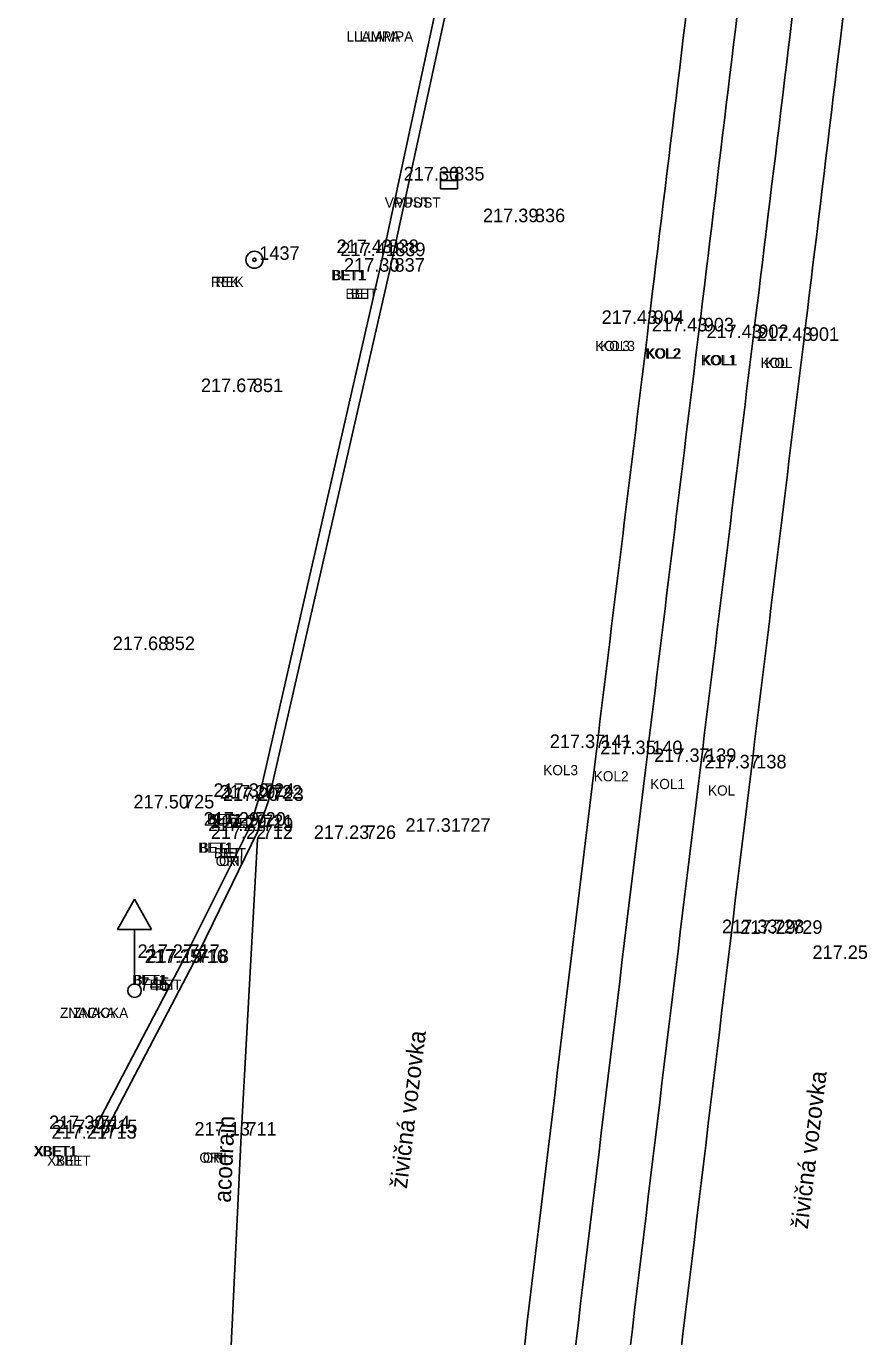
# Model space of a CAD drawing. Extents: x -471047 to -470889, y -1102859 to -1102000.
# Drawn here: x -471002.78 to -470978.51, y -1102637.38 to -1102598.73 of the extents above; entities that cross this region are included whole.
import ezdxf

# ---------------------------------------------------------------- set-up
doc = ezdxf.new("R2010")
doc.units = 0
for name, color, linetype in [('Vrstva 1', 7, 'Continuous'), ('Vrstva 19', 7, 'Continuous'), ('Vrstva 20', 7, 'Continuous'), ('Vrstva 22', 7, 'Continuous'), ('Vrstva 24', 7, 'Continuous'), ('Vrstva 25', 7, 'Continuous'), ('Vrstva 32', 7, 'Continuous'), ('Vrstva 34', 7, 'Continuous'), ('Vrstva 35', 7, 'Continuous'), ('Vrstva 36', 7, 'Continuous'), ('Vrstva 38', 7, 'Continuous'), ('Vrstva 7', 7, 'Continuous'), ('Vrstva 8', 7, 'Continuous')]:
    doc.layers.add(name, color=color, linetype=linetype)

msp = doc.modelspace()

# ---------------------------------------------------------------- linework, layer by layer
at = {"layer": 'Vrstva 1'}
for points in [[(-471040.344, -1102858.385), (-471031.676, -1102846.187), (-471026.357, -1102838.629), (-471023.212, -1102833.975), (-471019.21, -1102827.465), (-471016.861, -1102823.272), (-471013.099, -1102815.912), (-471010.824, -1102810.955), (-471007.329, -1102802.292), (-471005.34, -1102796.515), (-471002.842, -1102787.838), (-471001.3, -1102780.997), (-471000.19, -1102774.713), (-470999.247, -1102768.204), (-470998.794, -1102764.784), (-470997.199, -1102751.812), (-470994.899, -1102732.807), (-470992.551, -1102713.262), (-470990.326, -1102694.887), (-470988.122, -1102676.57), (-470985.812, -1102657.305), (-470983.537, -1102638.407), (-470981.386, -1102620.622), (-470979.843, -1102608.014), (-470976.377, -1102579.253), (-470972.945, -1102550.69), (-470970.475, -1102530.206), (-470967.905, -1102508.801), (-470965.053, -1102485.131), (-470962.734, -1102465.9), (-470960.173, -1102444.812), (-470957.795, -1102425.103), (-470954.965, -1102401.839), (-470953.834, -1102392.574), (-470952.33, -1102379.985), (-470950.744, -1102366.853), (-470948.978, -1102352.106), (-470947.037, -1102335.844), (-470944.949, -1102318.462), (-470944.013, -1102310.745), (-470942.39, -1102297.267), (-470939.519, -1102273.45), (-470937.593, -1102257.43), (-470936.064, -1102244.81), (-470934.114, -1102228.634), (-470931.621, -1102207.856), (-470929.536, -1102190.857), (-470926.572, -1102166.31), (-470924.91, -1102152.663), (-470923.413, -1102140.333), (-470921.923, -1102127.669), (-470921.155, -1102120.084), (-470920.446, -1102109.574), (-470919.912, -1102099.137), (-470919.63, -1102088.981), (-470919.523, -1102081.193), (-470919.563, -1102070.395), (-470919.714, -1102064.236), (-470920.134, -1102054.704), (-470920.462, -1102047.615), (-470920.599, -1102044.52), (-470920.743, -1102041.873), (-470921.125, -1102034.455), (-470921.774, -1102030.337), (-470922.418, -1102027.787), (-470923.734, -1102023.93), (-470924.872, -1102021.434), (-470926.752, -1102018.182), (-470927.953, -1102016.45), (-470929.616, -1102014.424), (-470932.252, -1102011.756), (-470935.111, -1102009.425), (-470938.391, -1102007.371), (-470942.651, -1102005.401)], [(-471041.328, -1102857.18), (-471032.144, -1102844.242), (-471027.583, -1102837.763), (-471024.388, -1102833.028), (-471020.451, -1102826.6), (-471018.089, -1102822.378), (-471014.542, -1102815.445), (-471012.233, -1102810.418), (-471009.247, -1102803.108), (-471006.795, -1102796.098), (-471004.315, -1102787.532), (-471002.782, -1102780.723), (-471001.674, -1102774.458), (-471000.75, -1102768.095), (-471000.28, -1102764.601), (-470998.692, -1102751.741), (-470996.378, -1102732.635), (-470994.028, -1102713.058), (-470991.808, -1102694.749), (-470989.616, -1102676.447), (-470987.284, -1102657.013), (-470985.031, -1102638.272), (-470982.87, -1102620.431), (-470981.334, -1102607.933), (-470977.881, -1102579.263), (-470974.429, -1102550.492), (-470971.964, -1102530.054), (-470969.391, -1102508.607), (-470966.54, -1102484.984), (-470964.231, -1102465.853), (-470961.679, -1102444.752), (-470959.304, -1102425.078), (-470956.455, -1102401.634), (-470955.339, -1102392.489), (-470953.812, -1102379.71), (-470952.249, -1102366.808), (-470950.479, -1102352.023), (-470948.536, -1102335.868), (-470946.426, -1102318.233), (-470945.493, -1102310.531), (-470943.864, -1102297.013), (-470940.984, -1102273.071), (-470939.078, -1102257.195), (-470937.559, -1102244.684), (-470935.592, -1102228.353), (-470933.101, -1102207.653), (-470931.011, -1102190.57), (-470928.046, -1102166.021), (-470926.409, -1102152.578), (-470924.898, -1102140.121), (-470923.427, -1102127.544), (-470922.647, -1102119.826), (-470921.919, -1102109.229), (-470921.42, -1102099.134), (-470921.127, -1102089.016), (-470921.023, -1102081.453), (-470921.061, -1102070.468), (-470921.209, -1102064.314), (-470921.666, -1102053.966), (-470922.156, -1102043.345), (-470922.299, -1102039.934), (-470922.637, -1102034.36), (-470923.091, -1102031.241), (-470923.847, -1102028.247), (-470925.083, -1102024.594), (-470926.222, -1102022.086), (-470928.04, -1102018.943), (-470929.138, -1102017.357), (-470930.929, -1102015.175), (-470933.062, -1102013.049), (-470936.379, -1102010.368), (-470939.169, -1102008.662), (-470942.899, -1102006.906), (-470945.661, -1102005.908)], [(-471043.557, -1102855.955), (-471035.129, -1102844.026), (-471029.872, -1102836.499), (-471026.577, -1102831.578), (-471022.675, -1102825.415), (-471020.123, -1102821.053), (-471016.667, -1102814.59), (-471014.208, -1102809.45), (-471011.177, -1102802.451), (-471008.55, -1102795.333), (-471006.082, -1102787.209), (-471004.464, -1102780.376), (-471003.265, -1102774.167), (-471002.327, -1102767.948), (-471001.636, -1102762.527), (-471000.297, -1102751.605), (-470997.959, -1102732.524), (-470995.602, -1102712.802), (-470993.412, -1102694.623), (-470991.21, -1102676.17), (-470988.891, -1102656.857), (-470986.625, -1102638.083), (-470984.455, -1102620.195), (-470982.936, -1102607.733), (-470979.497, -1102579.223), (-470976.023, -1102550.279), (-470973.554, -1102529.822), (-470970.991, -1102508.497), (-470968.146, -1102484.787), (-470965.835, -1102465.72), (-470963.284, -1102444.529), (-470960.91, -1102424.942), (-470958.043, -1102401.343), (-470956.946, -1102392.356), (-470955.396, -1102379.408), (-470953.851, -1102366.636), (-470952.049, -1102351.733), (-470950.124, -1102335.611), (-470948.034, -1102318.083), (-470947.094, -1102310.328), (-470945.421, -1102296.51), (-470942.58, -1102272.848), (-470940.675, -1102256.948), (-470939.176, -1102244.526), (-470937.187, -1102228.174), (-470934.708, -1102207.467), (-470932.621, -1102190.433), (-470929.634, -1102165.778), (-470928.004, -1102152.415), (-470926.45, -1102139.595), (-470925.003, -1102127.418), (-470924.249, -1102119.695), (-470923.515, -1102109.093), (-470923.018, -1102099.069), (-470922.711, -1102088.911), (-470922.643, -1102081.356), (-470922.797, -1102070.414), (-470923.018, -1102064.454), (-470923.52, -1102053.203), (-470923.823, -1102047.529), (-470924.123, -1102041.506), (-470924.462, -1102037.486), (-470924.934, -1102031.904), (-470925.664, -1102028.672), (-470926.771, -1102025.506), (-470927.959, -1102022.914), (-470929.674, -1102020.028), (-470930.76, -1102018.498), (-470932.447, -1102016.478), (-470935.215, -1102013.816), (-470937.644, -1102011.98), (-470940.381, -1102010.371), (-470943.968, -1102008.669), (-470947.145, -1102007.524), (-470950.874, -1102006.74)], [(-471044.756, -1102855.056), (-471036.376, -1102843.177), (-471031.167, -1102835.741), (-471027.859, -1102830.8), (-471023.934, -1102824.593), (-471021.43, -1102820.312), (-471018.011, -1102813.91), (-471015.536, -1102808.75), (-471012.578, -1102801.897), (-471009.95, -1102794.77), (-471007.561, -1102786.914), (-471005.936, -1102780.074), (-471004.727, -1102773.818), (-471003.828, -1102767.827), (-471003.121, -1102762.345), (-471001.787, -1102751.467), (-470999.446, -1102732.348), (-470997.073, -1102712.539), (-470994.902, -1102694.521), (-470992.696, -1102676.023), (-470990.376, -1102656.68), (-470988.131, -1102638.071), (-470985.947, -1102620.018), (-470984.417, -1102607.512), (-470980.993, -1102579.08), (-470977.514, -1102550.137), (-470975.048, -1102529.649), (-470972.488, -1102508.37), (-470969.618, -1102484.508), (-470967.34, -1102465.669), (-470964.767, -1102444.39), (-470962.402, -1102424.781), (-470959.534, -1102401.193), (-470958.432, -1102392.151), (-470956.883, -1102379.208), (-470955.335, -1102366.424), (-470953.535, -1102351.506), (-470951.606, -1102335.399), (-470949.519, -1102317.94), (-470948.575, -1102310.159), (-470946.889, -1102296.144), (-470944.056, -1102272.618), (-470942.139, -1102256.659), (-470940.657, -1102244.341), (-470938.638, -1102227.749), (-470936.19, -1102207.298), (-470934.102, -1102190.255), (-470931.124, -1102165.639), (-470929.492, -1102152.254), (-470927.915, -1102139.252), (-470926.46, -1102127.103), (-470925.74, -1102119.604), (-470925.012, -1102108.913), (-470924.523, -1102099.054), (-470924.217, -1102088.866), (-470924.148, -1102081.334), (-470924.301, -1102070.391), (-470924.518, -1102064.43), (-470924.97, -1102054.435), (-470925.588, -1102041.569), (-470925.963, -1102035.313), (-470926.405, -1102032.225), (-470927.078, -1102029.198), (-470928.123, -1102026.148), (-470929.318, -1102023.558), (-470930.84, -1102020.97), (-470931.868, -1102019.515), (-470933.443, -1102017.605), (-470936.26, -1102014.885), (-470938.429, -1102013.255), (-470941.213, -1102011.639), (-470944.847, -1102009.927), (-470947.723, -1102008.912), (-470951.444, -1102008.161), (-470954.511, -1102007.931), (-470957.895, -1102008.041)]]:
    msp.add_spline(points, degree=3, dxfattribs=at)
at = {"layer": 'Vrstva 19'}
for p, q in [((-470999.581, -1102624.476), (-471000.081, -1102625.376)), ((-470999.581, -1102624.476), (-470999.081, -1102625.376)), ((-470999.081, -1102625.376), (-471000.081, -1102625.376)), ((-470999.581, -1102625.376), (-470999.581, -1102626.976))]:
    msp.add_line(p, q, dxfattribs=at)
msp.add_circle((-470999.581, -1102627.176), 0.2, dxfattribs=at)
at = {"layer": 'Vrstva 20'}
for p, q in [((-470996.432, -1102631.448), (-470995.953, -1102622.703)), ((-470996.8, -1102639.184), (-470996.432, -1102631.448))]:
    msp.add_line(p, q, dxfattribs=at)
at = {"layer": 'Vrstva 24'}
for radius in [0.25, 0.05]:
    msp.add_circle((-470996.046, -1102605.617), radius, dxfattribs=at)
at = {"layer": 'Vrstva 25'}
for p, q in [((-470990.552, -1102603.029), (-470990.552, -1102603.529)), ((-470990.052, -1102603.029), (-470990.552, -1102603.029)), ((-470990.552, -1102603.279), (-470990.052, -1102603.279)), ((-470990.052, -1102603.529), (-470990.052, -1102603.029)), ((-470990.552, -1102603.529), (-470990.052, -1102603.529))]:
    msp.add_line(p, q, dxfattribs=at)
at = {"layer": 'Vrstva 34'}
for p, q in [((-470990.3, -1102603.28), (-470990.3, -1102603.28)), ((-470987.92, -1102604.51), (-470987.92, -1102604.51)), ((-470996.05, -1102605.62), (-470996.05, -1102605.62)), ((-470992.24, -1102605.42), (-470992.24, -1102605.42)), ((-470992.04, -1102605.51), (-470992.04, -1102605.51)), ((-470992.06, -1102605.97), (-470992.06, -1102605.97)), ((-470984.42, -1102607.51), (-470984.42, -1102607.51)), ((-470982.94, -1102607.73), (-470982.94, -1102607.73)), ((-470981.33, -1102607.93), (-470981.33, -1102607.93)), ((-470979.84, -1102608.01), (-470979.84, -1102608.01)), ((-470996.24, -1102609.52), (-470996.24, -1102609.52)), ((-470998.84, -1102617.13), (-470998.84, -1102617.13)), ((-470985.95, -1102620.02), (-470985.95, -1102620.02)), ((-470984.46, -1102620.2), (-470984.46, -1102620.2)), ((-470982.87, -1102620.43), (-470982.87, -1102620.43)), ((-470981.39, -1102620.62), (-470981.39, -1102620.62)), ((-470995.91, -1102621.46), (-470995.91, -1102621.46)), ((-470998.27, -1102621.8), (-470998.27, -1102621.8)), ((-470995.68, -1102621.51), (-470995.68, -1102621.51)), ((-470995.63, -1102621.58), (-470995.63, -1102621.58)), ((-470996.16, -1102622.31), (-470996.16, -1102622.31)), ((-470995.94, -1102622.38), (-470995.94, -1102622.38)), ((-470995.94, -1102622.47), (-470995.94, -1102622.47)), ((-470990.12, -1102622.49), (-470990.12, -1102622.49)), ((-470995.95, -1102622.7), (-470995.95, -1102622.7)), ((-470992.91, -1102622.7), (-470992.91, -1102622.7)), ((-470980.87, -1102625.48), (-470980.87, -1102625.48)), ((-470980.33, -1102625.5), (-470980.33, -1102625.5)), ((-470998.11, -1102626.21), (-470998.11, -1102626.21)), ((-470997.9, -1102626.36), (-470997.9, -1102626.36)), ((-470997.84, -1102626.35), (-470997.84, -1102626.35)), ((-470999.58, -1102627.18), (-470999.58, -1102627.18)), ((-471000.76, -1102631.26), (-471000.76, -1102631.26)), ((-471000.56, -1102631.54), (-471000.56, -1102631.54)), ((-471000.54, -1102631.38), (-471000.54, -1102631.38)), ((-470996.43, -1102631.45), (-470996.43, -1102631.45))]:
    msp.add_line(p, q, dxfattribs=at)
at = {"layer": 'Vrstva 7'}
for p, q in [((-470992.241, -1102605.417), (-470990.266, -1102596.212)), ((-470995.906, -1102621.464), (-470992.241, -1102605.417)), ((-470996.156, -1102622.313), (-470995.906, -1102621.464)), ((-470998.107, -1102626.21), (-470996.156, -1102622.313)), ((-471000.759, -1102631.264), (-470998.107, -1102626.21))]:
    msp.add_line(p, q, dxfattribs=at)
at = {"layer": 'Vrstva 8'}
for p, q in [((-470992.058, -1102605.966), (-470989.99, -1102596.434)), ((-470995.629, -1102621.578), (-470992.058, -1102605.966)), ((-470995.943, -1102622.473), (-470995.629, -1102621.578)), ((-470997.836, -1102626.346), (-470995.943, -1102622.473)), ((-471000.557, -1102631.543), (-470997.836, -1102626.346))]:
    msp.add_line(p, q, dxfattribs=at)

# ---------------------------------------------------------------- texts
at = {"layer": 'Vrstva 22'}
for p in [(-470991.549, -1102633.033), (-470979.724, -1102634.223)]:
    msp.add_text('živičná vozovka', height=0.5, rotation=83.0936, dxfattribs=at).set_placement(p)
at = {"layer": 'Vrstva 32'}
msp.add_text('acodrain', height=0.5, rotation=87.2765, dxfattribs=at).set_placement((-470996.744, -1102633.438))
at = {"layer": 'Vrstva 35'}
for s, p in [('LLAMPA', (-470993.33, -1102599.18)), ('LLAMPA', (-470992.944, -1102599.18)), ('VPUST', (-470992.2, -1102604.08)), ('VPUST', (-470991.889, -1102604.08)), ('BET1', (-470993.782, -1102606.22)), ('BET1', (-470993.74, -1102606.22)), ('REK', (-470997.325, -1102606.42)), ('REK', (-470997.189, -1102606.42)), ('BET', (-470993.36, -1102606.77)), ('BET', (-470993.199, -1102606.77)), ('KOL3', (-470985.995, -1102608.31)), ('KOL3', (-470985.848, -1102608.31)), ('KOL2', (-470984.515, -1102608.53)), ('KOL2', (-470984.481, -1102608.53)), ('KOL1', (-470982.872, -1102608.73)), ('KOL1', (-470982.83, -1102608.73)), ('KOL', (-470981.115, -1102608.81)), ('KOL', (-470980.979, -1102608.81)), ('KOL3', (-470987.525, -1102620.82)), ('KOL2', (-470986.035, -1102621)), ('KOL1', (-470984.37, -1102621.23)), ('KOL', (-470982.665, -1102621.42)), ('BET1', (-470997.452, -1102622.26)), ('BET1', (-470997.41, -1102622.26)), ('BET', (-470996.93, -1102622.38)), ('BET', (-470996.769, -1102622.38)), ('BET1', (-470997.702, -1102623.11)), ('BET1', (-470997.66, -1102623.11)), ('BET', (-470997.24, -1102623.27)), ('BET', (-470997.079, -1102623.27)), ('ORI', (-470997.188, -1102623.5)), ('ORI', (-470997.089, -1102623.5)), ('BET1', (-470999.652, -1102627.01)), ('BET1', (-470999.61, -1102627.01)), ('BET', (-470999.14, -1102627.15)), ('BET', (-470998.979, -1102627.15)), ('ZNACKA', (-471001.78, -1102627.98)), ('ZNACKA', (-471001.394, -1102627.98)), ('XBET1', (-471002.56, -1102632.06)), ('XBET1', (-471002.527, -1102632.06)), ('XBET', (-471002.16, -1102632.34)), ('XBET', (-471001.924, -1102632.34)), ('ORI', (-470997.668, -1102632.25)), ('ORI', (-470997.569, -1102632.25))]:
    msp.add_text(s, height=0.3, dxfattribs=at).set_placement(p)
at = {"layer": 'Vrstva 36'}
for s, p in [(' 835', (-470990.3, -1102603.28)), (' 836', (-470987.92, -1102604.51)), (' 1437', (-470996.05, -1102605.62)), (' 838', (-470992.24, -1102605.42)), (' 839', (-470992.04, -1102605.51)), (' 837', (-470992.06, -1102605.97)), (' 904', (-470984.42, -1102607.51)), (' 903', (-470982.94, -1102607.73)), (' 902', (-470981.33, -1102607.93)), (' 901', (-470979.84, -1102608.01)), (' 851', (-470996.24, -1102609.52)), (' 852', (-470998.84, -1102617.13)), (' 141', (-470985.95, -1102620.02)), (' 140', (-470984.46, -1102620.2)), (' 139', (-470982.87, -1102620.43)), (' 138', (-470981.39, -1102620.62)), (' 724', (-470995.91, -1102621.46)), (' 722', (-470995.68, -1102621.51)), (' 725', (-470998.27, -1102621.8)), (' 723', (-470995.63, -1102621.58)), (' 720', (-470996.16, -1102622.31)), (' 721', (-470995.94, -1102622.38)), (' 719', (-470995.94, -1102622.47)), (' 727', (-470990.12, -1102622.49)), (' 712', (-470995.95, -1102622.7)), (' 726', (-470992.91, -1102622.7)), (' 728', (-470980.87, -1102625.48)), (' 729', (-470980.33, -1102625.5)), (' 717', (-470998.11, -1102626.21)), (' 716', (-470997.9, -1102626.36)), (' 718', (-470997.84, -1102626.35)), (' 745', (-470999.58, -1102627.18)), (' 714', (-471000.76, -1102631.26)), (' 713', (-471000.56, -1102631.54)), (' 715', (-471000.54, -1102631.38)), (' 711', (-470996.43, -1102631.45))]:
    msp.add_text(s, height=0.4, dxfattribs=at).set_placement(p)
at = {"layer": 'Vrstva 38'}
for s, p in [('217.30 ', (-470991.643, -1102603.28)), ('217.39 ', (-470989.304, -1102604.51)), ('217.43 ', (-470993.623, -1102605.42)), ('217.41 ', (-470993.51, -1102605.51)), ('217.30 ', (-470993.403, -1102605.97)), ('217.43 ', (-470985.803, -1102607.51)), ('217.43 ', (-470984.323, -1102607.73)), ('217.43 ', (-470982.713, -1102607.93)), ('217.43 ', (-470981.223, -1102608.01)), ('217.67 ', (-470997.623, -1102609.52)), ('217.68 ', (-471000.224, -1102617.13)), ('217.37 ', (-470987.333, -1102620.02)), ('217.35 ', (-470985.844, -1102620.2)), ('217.37 ', (-470984.253, -1102620.43)), ('217.37 ', (-470982.773, -1102620.62)), ('217.30 ', (-470997.253, -1102621.46)), ('217.29 ', (-470997.064, -1102621.51)), ('217.50 ', (-470999.613, -1102621.8)), ('217.20 ', (-470996.973, -1102621.58)), ('217.29 ', (-470997.544, -1102622.31)), ('217.21 ', (-470997.41, -1102622.47)), ('217.29 ', (-470997.324, -1102622.38)), ('217.31 ', (-470991.59, -1102622.49)), ('217.22 ', (-470997.331, -1102622.7)), ('217.23 ', (-470994.293, -1102622.7)), ('217.33 ', (-470982.253, -1102625.48)), ('217.29 ', (-470981.714, -1102625.5)), ('217.27 ', (-470999.493, -1102626.21)), ('217.25 ', (-470999.284, -1102626.36)), ('217.19 ', (-470999.224, -1102626.35)), ('217.25 ', (-470979.584, -1102626.24)), ('217.30 ', (-471002.103, -1102631.26)), ('217.21 ', (-471002.03, -1102631.54)), ('217.28 ', (-471001.924, -1102631.38)), ('217.13 ', (-470997.813, -1102631.45))]:
    msp.add_text(s, height=0.4, dxfattribs=at).set_placement(p)

doc.saveas('drawing.dxf')
